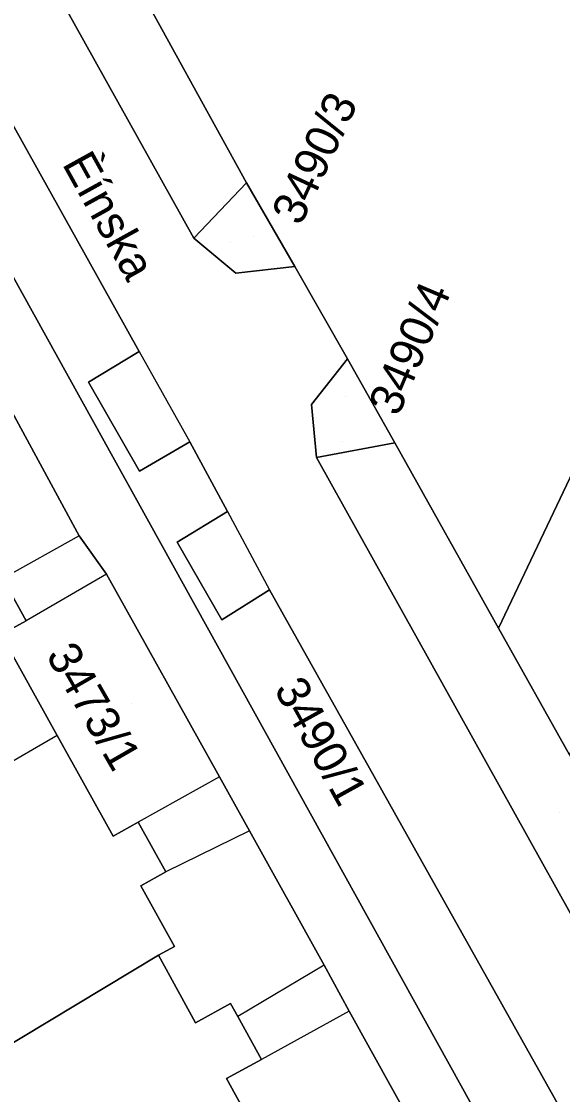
# Model space of a CAD drawing. Extents: x -262715 to -259381, y -1237238 to -1231182.
# Drawn here: x -261312.6 to -261280.2, y -1235585.6 to -1235521.3 of the extents above; entities that cross this region are included whole.
import ezdxf

# ---------------------------------------------------------------- set-up
doc = ezdxf.new("R2010")
doc.units = 0
for name, color, linetype in [('body_kn', 7, 'Continuous'), ('kladpar_druhypozemkov', 7, 'Continuous'), ('kladpar_hranice', 7, 'Continuous'), ('kladpar_parcelnecisla', 7, 'Continuous'), ('kladpar_plochy', 7, 'Continuous'), ('kladpar_sipky', 7, 'Continuous'), ('popisy', 7, 'Continuous'), ('zappar_hrandruhpozemk', 7, 'Continuous')]:
    doc.layers.add(name, color=color, linetype=linetype)

msp = doc.modelspace()

# ---------------------------------------------------------------- linework, layer by layer
at = {"layer": 'body_kn'}
for p, q in [((-261299.14, -1235531), (-261299.14, -1235531)), ((-261299.14, -1235531), (-261299.14, -1235531)), ((-261302.29, -1235534.31), (-261302.29, -1235534.31)), ((-261299.79, -1235536.41), (-261299.79, -1235536.41)), ((-261296.24, -1235536.01), (-261296.24, -1235536.01)), ((-261305.57, -1235541.1), (-261305.57, -1235541.1)), ((-261305.57, -1235541.1), (-261305.57, -1235541.1)), ((-261293.09, -1235541.55), (-261293.09, -1235541.55)), ((-261293.09, -1235541.55), (-261293.09, -1235541.55)), ((-261308.61, -1235542.94), (-261308.61, -1235542.94)), ((-261295.24, -1235544.28), (-261295.24, -1235544.28)), ((-261302.53, -1235546.52), (-261302.53, -1235546.52)), ((-261290.26, -1235546.58), (-261290.26, -1235546.58)), ((-261290.26, -1235546.58), (-261290.26, -1235546.58)), ((-261294.94, -1235547.45), (-261294.94, -1235547.45)), ((-261305.55, -1235548.27), (-261305.55, -1235548.27)), ((-261300.28, -1235550.68), (-261300.28, -1235550.68)), ((-261300.28, -1235550.68), (-261300.28, -1235550.68)), ((-261309.17, -1235552.15), (-261309.17, -1235552.15)), ((-261309.17, -1235552.15), (-261309.17, -1235552.15)), ((-261303.29, -1235552.52), (-261303.29, -1235552.52)), ((-261307.53, -1235554.45), (-261307.53, -1235554.45)), ((-261307.53, -1235554.45), (-261307.53, -1235554.45)), ((-261297.76, -1235555.37), (-261297.76, -1235555.37)), ((-261312.34, -1235557.23), (-261312.34, -1235557.23)), ((-261300.62, -1235557.17), (-261300.62, -1235557.17)), ((-261284.04, -1235557.68), (-261284.04, -1235557.68)), ((-261284.04, -1235557.68), (-261284.04, -1235557.68)), ((-261310.48, -1235564.1), (-261310.48, -1235564.1)), ((-261310.48, -1235564.1), (-261310.48, -1235564.1)), ((-261300.76, -1235566.59), (-261300.76, -1235566.59)), ((-261300.76, -1235566.59), (-261300.76, -1235566.59)), ((-261305.64, -1235569.3), (-261305.64, -1235569.3)), ((-261298.97, -1235569.81), (-261298.97, -1235569.81)), ((-261298.97, -1235569.81), (-261298.97, -1235569.81)), ((-261307.13, -1235570.13), (-261307.13, -1235570.13)), ((-261303.98, -1235572.28), (-261303.98, -1235572.28)), ((-261305.48, -1235573.11), (-261305.48, -1235573.11)), ((-261303.46, -1235576.74), (-261303.46, -1235576.74)), ((-261304.41, -1235577.27), (-261304.41, -1235577.27)), ((-261304.41, -1235577.27), (-261304.41, -1235577.27)), ((-261294.48, -1235577.86), (-261294.48, -1235577.86)), ((-261294.48, -1235577.86), (-261294.48, -1235577.86)), ((-261300.1, -1235580.16), (-261300.1, -1235580.16)), ((-261292.99, -1235580.62), (-261292.99, -1235580.62)), ((-261292.99, -1235580.62), (-261292.99, -1235580.62)), ((-261302.19, -1235581.31), (-261302.19, -1235581.31)), ((-261299.67, -1235580.93), (-261299.67, -1235580.93)), ((-261298.25, -1235583.51), (-261298.25, -1235583.51)), ((-261300.34, -1235584.66), (-261300.34, -1235584.66))]:
    msp.add_line(p, q, dxfattribs=at)
at = {"layer": 'kladpar_druhypozemkov'}
for p, q in [((-261300.07, -1235534.59), (-261300.07, -1235534.59)), ((-261293.38, -1235546.47), (-261293.38, -1235546.47)), ((-261306.05, -1235562.16), (-261306.05, -1235562.16)), ((-261293.9, -1235564.79), (-261293.9, -1235564.79)), ((-261280.38, -1235568.7), (-261280.38, -1235568.7))]:
    msp.add_line(p, q, dxfattribs=at)
at = {"layer": 'kladpar_hranice'}
msp.add_line((-261279.79, -1235565.26), (-261284.04, -1235557.68), dxfattribs=at)
for points in [[(-261348.7, -1235700.98), (-261254.86, -1235648.43), (-261254.29, -1235649.03), (-261252.24, -1235646.28), (-261250.84, -1235642.82), (-261251.55, -1235638.37), (-261278.31, -1235590.06), (-261297.76, -1235555.37), (-261300.62, -1235557.17), (-261303.29, -1235552.52), (-261300.28, -1235550.68), (-261302.53, -1235546.52), (-261305.55, -1235548.27), (-261308.61, -1235542.94), (-261305.57, -1235541.1), (-261321.66, -1235512.26), (-261351.08, -1235459.4), (-261354.39, -1235456.61), (-261358.31, -1235454.86), (-261362.69, -1235454.33), (-261368.97, -1235455.57), (-261351.54, -1235445.98)], [(-261358.31, -1235454.86), (-261354.39, -1235456.61), (-261351.08, -1235459.4), (-261321.66, -1235512.26), (-261305.57, -1235541.1), (-261308.61, -1235542.94), (-261305.55, -1235548.27), (-261302.53, -1235546.52), (-261300.28, -1235550.68), (-261303.29, -1235552.52), (-261300.62, -1235557.17), (-261297.76, -1235555.37), (-261278.31, -1235590.06), (-261251.55, -1235638.37), (-261250.84, -1235642.82), (-261252.24, -1235646.28), (-261282.88, -1235591.22), (-261325.69, -1235513.96), (-261358.31, -1235454.86)], [(-261358.31, -1235454.86), (-261325.69, -1235513.96), (-261282.88, -1235591.22), (-261252.24, -1235646.28), (-261254.29, -1235649.03), (-261254.86, -1235648.43), (-261348.7, -1235700.98)], [(-261328.7, -1235477.82), (-261319.57, -1235494.1), (-261315.18, -1235501.93), (-261311.77, -1235508.02), (-261310.73, -1235509.91), (-261306.27, -1235518.03), (-261299.14, -1235531), (-261302.29, -1235534.31), (-261333.04, -1235479.2), (-261328.7, -1235477.82)], [(-261333.04, -1235479.2), (-261302.29, -1235534.31), (-261299.79, -1235536.41), (-261296.24, -1235536.01), (-261293.09, -1235541.55), (-261295.24, -1235544.28), (-261294.94, -1235547.45), (-261261.95, -1235606.65), (-261259.21, -1235608.94), (-261255.82, -1235608.45), (-261252.75, -1235613.83), (-261254.78, -1235617), (-261254.29, -1235620.3), (-261242.62, -1235641.42), (-261240.57, -1235643.03), (-261236.6, -1235641.21), (-261234.24, -1235644.77), (-261240.08, -1235647.87), (-261244.44, -1235650.18), (-261254.11, -1235655.31), (-261271.74, -1235664.65), (-261270.81, -1235669.39), (-261320.5, -1235697.56), (-261344.58, -1235711.11)], [(-261286.4, -1235592.51), (-261292.99, -1235580.62), (-261294.48, -1235577.86), (-261298.97, -1235569.81), (-261300.76, -1235566.59), (-261307.53, -1235554.45), (-261309.17, -1235552.15), (-261313.44, -1235544.26), (-261314.56, -1235542.02), (-261321.73, -1235528.92), (-261323.55, -1235525.69), (-261327.27, -1235519.05), (-261329.12, -1235515.77), (-261335.8, -1235503.87), (-261337.01, -1235501.81), (-261339.78, -1235496.75), (-261340.71, -1235494.71), (-261345.55, -1235484.18)], [(-261339.78, -1235496.75), (-261337.01, -1235501.81), (-261335.8, -1235503.87), (-261329.12, -1235515.77), (-261327.27, -1235519.05), (-261323.55, -1235525.69), (-261321.73, -1235528.92), (-261314.56, -1235542.02), (-261313.44, -1235544.26), (-261309.17, -1235552.15), (-261307.53, -1235554.45), (-261300.76, -1235566.59), (-261298.97, -1235569.81), (-261294.48, -1235577.86), (-261292.99, -1235580.62), (-261286.4, -1235592.51)], [(-261284.04, -1235557.68), (-261261.89, -1235511.13), (-261255.76, -1235514.78), (-261279.79, -1235565.26)], [(-261279.79, -1235565.26), (-261255.76, -1235514.78), (-261261.89, -1235511.13), (-261284.04, -1235557.68)], [(-261284.04, -1235557.68), (-261290.26, -1235546.58), (-261293.09, -1235541.55), (-261296.24, -1235536.01), (-261299.14, -1235531), (-261306.27, -1235518.03)], [(-261299.14, -1235531), (-261296.24, -1235536.01), (-261299.79, -1235536.41), (-261302.29, -1235534.31), (-261299.14, -1235531)], [(-261293.09, -1235541.55), (-261290.26, -1235546.58), (-261294.94, -1235547.45), (-261295.24, -1235544.28), (-261293.09, -1235541.55)], [(-261290.26, -1235546.58), (-261284.04, -1235557.68), (-261279.79, -1235565.26), (-261258.41, -1235603.43), (-261261.95, -1235606.65), (-261294.94, -1235547.45), (-261290.26, -1235546.58)], [(-261317.55, -1235551.36), (-261315.5, -1235555.06), (-261314.01, -1235554.23), (-261313.74, -1235554.71), (-261312.34, -1235557.23), (-261313.84, -1235558.06), (-261310.48, -1235564.1), (-261307.13, -1235570.13), (-261305.64, -1235569.3), (-261303.98, -1235572.28), (-261305.48, -1235573.11), (-261303.46, -1235576.74), (-261304.41, -1235577.27), (-261314.28, -1235583.19), (-261316.61, -1235579.01), (-261317.8, -1235576.87), (-261321.39, -1235570.42), (-261325, -1235563.95), (-261326.2, -1235561.79), (-261328.48, -1235557.7), (-261327.56, -1235557.11), (-261317.55, -1235551.36)], [(-261297.07, -1235590.61), (-261300.34, -1235584.66), (-261298.25, -1235583.51), (-261299.67, -1235580.93), (-261300.1, -1235580.16), (-261302.19, -1235581.31), (-261304.41, -1235577.27), (-261303.46, -1235576.74), (-261305.48, -1235573.11), (-261303.98, -1235572.28), (-261305.64, -1235569.3), (-261307.13, -1235570.13), (-261310.48, -1235564.1), (-261313.84, -1235558.06), (-261312.34, -1235557.23), (-261313.74, -1235554.71)], [(-261312.92, -1235587.8), (-261315.34, -1235583.41), (-261314.28, -1235583.19), (-261304.41, -1235577.27)], [(-261304.41, -1235577.27), (-261302.19, -1235581.31), (-261300.1, -1235580.16), (-261299.67, -1235580.93), (-261298.25, -1235583.51), (-261300.34, -1235584.66), (-261297.07, -1235590.61)]]:
    msp.add_lwpolyline(points, dxfattribs=at)
at = {"layer": 'kladpar_plochy'}
for points in [[(-261358.31, -1235454.86), (-261354.39, -1235456.61), (-261351.08, -1235459.4), (-261321.66, -1235512.26), (-261305.57, -1235541.1), (-261308.61, -1235542.94), (-261305.55, -1235548.27), (-261302.53, -1235546.52), (-261300.28, -1235550.68), (-261303.29, -1235552.52), (-261300.62, -1235557.17), (-261297.76, -1235555.37), (-261278.31, -1235590.06), (-261251.55, -1235638.37), (-261250.84, -1235642.82), (-261252.24, -1235646.28), (-261282.88, -1235591.22), (-261325.69, -1235513.96)], [(-261328.7, -1235477.82), (-261319.57, -1235494.1), (-261315.18, -1235501.93), (-261311.77, -1235508.02), (-261310.73, -1235509.91), (-261306.27, -1235518.03), (-261299.14, -1235531), (-261302.29, -1235534.31), (-261333.04, -1235479.2)], [(-261279.79, -1235565.26), (-261284.04, -1235557.68), (-261261.89, -1235511.13), (-261255.76, -1235514.78)], [(-261299.14, -1235531), (-261296.24, -1235536.01), (-261299.79, -1235536.41), (-261302.29, -1235534.31)], [(-261293.09, -1235541.55), (-261290.26, -1235546.58), (-261294.94, -1235547.45), (-261295.24, -1235544.28)], [(-261290.26, -1235546.58), (-261284.04, -1235557.68), (-261279.79, -1235565.26), (-261258.41, -1235603.43), (-261261.95, -1235606.65), (-261294.94, -1235547.45)], [(-261317.55, -1235551.36), (-261315.5, -1235555.06), (-261314.01, -1235554.23), (-261313.74, -1235554.71), (-261312.34, -1235557.23), (-261313.84, -1235558.06), (-261310.48, -1235564.1), (-261307.13, -1235570.13), (-261305.64, -1235569.3), (-261303.98, -1235572.28), (-261305.48, -1235573.11), (-261303.46, -1235576.74), (-261304.41, -1235577.27), (-261314.28, -1235583.19), (-261316.61, -1235579.01), (-261317.8, -1235576.87), (-261321.39, -1235570.42), (-261325, -1235563.95), (-261326.2, -1235561.79), (-261328.48, -1235557.7), (-261327.56, -1235557.11)]]:
    msp.add_lwpolyline(points, close=True, dxfattribs=at)
for points in [[(-261358.31, -1235454.86), (-261325.69, -1235513.96), (-261282.88, -1235591.22), (-261252.24, -1235646.28), (-261254.29, -1235649.03), (-261254.86, -1235648.43), (-261348.7, -1235700.98)], [(-261348.7, -1235700.98), (-261254.86, -1235648.43), (-261254.29, -1235649.03), (-261252.24, -1235646.28), (-261250.84, -1235642.82), (-261251.55, -1235638.37), (-261278.31, -1235590.06), (-261297.76, -1235555.37), (-261300.62, -1235557.17), (-261303.29, -1235552.52), (-261300.28, -1235550.68), (-261302.53, -1235546.52), (-261305.55, -1235548.27), (-261308.61, -1235542.94), (-261305.57, -1235541.1), (-261321.66, -1235512.26), (-261351.08, -1235459.4)], [(-261333.04, -1235479.2), (-261302.29, -1235534.31), (-261299.79, -1235536.41), (-261296.24, -1235536.01), (-261293.09, -1235541.55), (-261295.24, -1235544.28), (-261294.94, -1235547.45), (-261261.95, -1235606.65), (-261259.21, -1235608.94), (-261255.82, -1235608.45), (-261252.75, -1235613.83), (-261254.78, -1235617), (-261254.29, -1235620.3), (-261242.62, -1235641.42), (-261240.57, -1235643.03), (-261236.6, -1235641.21), (-261234.24, -1235644.77), (-261240.08, -1235647.87), (-261244.44, -1235650.18), (-261254.11, -1235655.31), (-261271.74, -1235664.65), (-261270.81, -1235669.39), (-261320.5, -1235697.56), (-261344.58, -1235711.11)], [(-261286.4, -1235592.51), (-261292.99, -1235580.62), (-261294.48, -1235577.86), (-261298.97, -1235569.81), (-261300.76, -1235566.59), (-261307.53, -1235554.45), (-261309.17, -1235552.15), (-261313.44, -1235544.26), (-261314.56, -1235542.02), (-261321.73, -1235528.92), (-261323.55, -1235525.69), (-261327.27, -1235519.05), (-261329.12, -1235515.77), (-261335.8, -1235503.87), (-261337.01, -1235501.81), (-261339.78, -1235496.75), (-261340.71, -1235494.71), (-261345.55, -1235484.18)], [(-261261.89, -1235511.13), (-261284.04, -1235557.68), (-261290.26, -1235546.58), (-261293.09, -1235541.55), (-261296.24, -1235536.01), (-261299.14, -1235531), (-261306.27, -1235518.03)], [(-261327.27, -1235519.05), (-261323.55, -1235525.69), (-261321.73, -1235528.92), (-261314.56, -1235542.02), (-261313.44, -1235544.26), (-261309.17, -1235552.15), (-261307.53, -1235554.45), (-261300.76, -1235566.59), (-261298.97, -1235569.81), (-261294.48, -1235577.86), (-261292.99, -1235580.62), (-261286.4, -1235592.51)], [(-261297.07, -1235590.61), (-261300.34, -1235584.66), (-261298.25, -1235583.51), (-261299.67, -1235580.93), (-261300.1, -1235580.16), (-261302.19, -1235581.31), (-261304.41, -1235577.27), (-261303.46, -1235576.74), (-261305.48, -1235573.11), (-261303.98, -1235572.28), (-261305.64, -1235569.3), (-261307.13, -1235570.13), (-261310.48, -1235564.1), (-261313.84, -1235558.06), (-261312.34, -1235557.23), (-261313.74, -1235554.71)], [(-261312.92, -1235587.8), (-261315.34, -1235583.41), (-261314.28, -1235583.19), (-261304.41, -1235577.27), (-261302.19, -1235581.31), (-261300.1, -1235580.16), (-261299.67, -1235580.93), (-261298.25, -1235583.51), (-261300.34, -1235584.66), (-261297.07, -1235590.61)]]:
    msp.add_lwpolyline(points, dxfattribs=at)
at = {"layer": 'kladpar_sipky'}
for p, q in [((-261298.73, -1235534.21), (-261298.73, -1235534.21)), ((-261293.19, -1235543.79), (-261293.19, -1235543.79))]:
    msp.add_line(p, q, dxfattribs=at)
at = {"layer": 'zappar_hrandruhpozemk'}
for p, q in [((-261305.57, -1235541.1), (-261302.53, -1235546.52)), ((-261300.28, -1235550.68), (-261297.76, -1235555.37)), ((-261309.17, -1235552.15), (-261313.74, -1235554.71)), ((-261307.53, -1235554.45), (-261312.34, -1235557.23)), ((-261310.48, -1235564.1), (-261321.39, -1235570.42)), ((-261300.76, -1235566.59), (-261305.64, -1235569.3)), ((-261298.97, -1235569.81), (-261303.98, -1235572.28)), ((-261294.48, -1235577.86), (-261299.67, -1235580.93)), ((-261292.99, -1235580.62), (-261298.25, -1235583.51))]:
    msp.add_line(p, q, dxfattribs=at)

# ---------------------------------------------------------------- texts
at = {"layer": 'kladpar_parcelnecisla'}
for s, rotation, p in [('3490/3', 65, (-261295.893, -1235533.632)), ('3490/4', 67, (-261290.047, -1235545.058)), ('3473/1', 300, (-261311.195, -1235559.298)), ('3490/1', 299, (-261297.522, -1235561.334))]:
    msp.add_text(s, height=2, rotation=rotation, dxfattribs=at).set_placement(p)
at = {"layer": 'popisy'}
msp.add_text('Èínska', height=2, rotation=299, dxfattribs=at).set_placement((-261310.222, -1235529.858))

doc.saveas('drawing.dxf')
